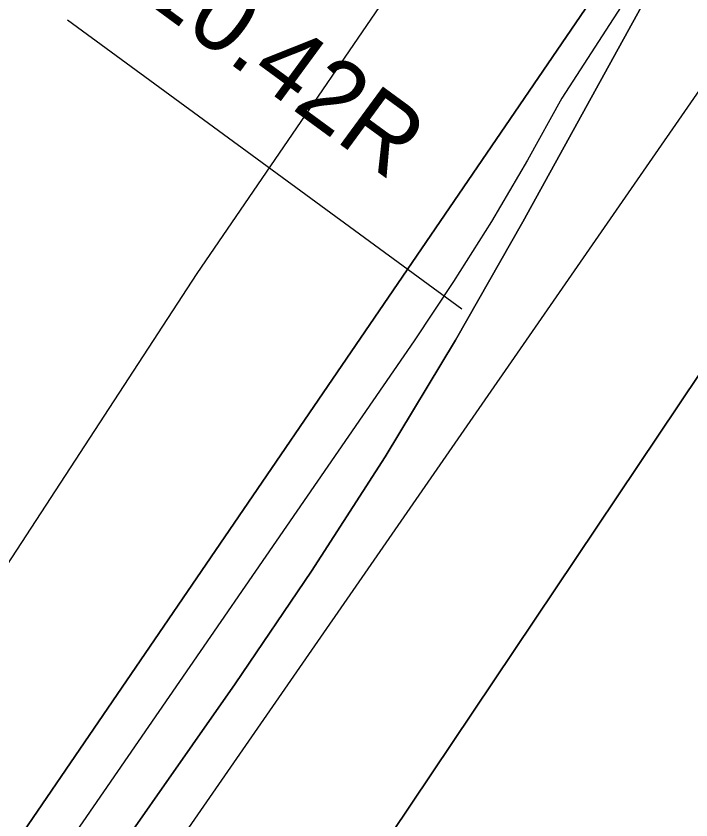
# Model space of a CAD drawing. Extents: x 3905714 to 3926767, y 183354 to 205755.
# Drawn here: x 3917508.2 to 3917901.6, y 195505 to 195973.7 of the extents above; entities that cross this region are included whole.
import ezdxf

# ---------------------------------------------------------------- set-up
doc = ezdxf.new("R2010")
doc.units = 0
for name, color, linetype in [('V-LEVE-TOET', 7, 'Continuous'), ('V-STRM-FMON', 7, 'Continuous'), ('V-TOPO-DPTH', 7, 'Continuous'), ('V-TOPO-MINR', 7, 'Continuous')]:
    doc.layers.add(name, color=color, linetype=linetype)

msp = doc.modelspace()

# ---------------------------------------------------------------- linework, layer by layer
at = {"layer": 'V-LEVE-TOET'}
msp.add_line((3917768.1, 195802.89), (3917538.23, 195971.23), dxfattribs=at)
at = {"layer": 'V-TOPO-DPTH'}
for points in [[(3917247.02, 195119.32), (3917257.29, 195131.51), (3917268.63, 195145.5), (3917289.76, 195172.33), (3917291.46, 195174.6), (3917294.14, 195178.5), (3917839.87, 195977.79), (3917842.59, 195981.91), (3917845.22, 195986.09), (3917847.71, 195990.35), (3917850.11, 195994.66), (3917854.03, 196001.98), (3918290.41, 196674.45)], [(3918079.94, 196283.36), (3917887.18, 196004.78), (3917885.91, 196002.88), (3917884.68, 196000.96), (3917882.41, 195997), (3917880.23, 195992.97), (3917879.14, 195990.97), (3917878.04, 195988.96), (3917803.64, 195853.71), (3917764.25, 195784.76), (3917723.41, 195716.72), (3917680.39, 195650.03), (3917635.91, 195584.24), (3917341.29, 195163.26), (3917339.38, 195160.54), (3917337.47, 195157.83), (3917335.55, 195155.11), (3917333.63, 195152.4), (3917331.71, 195149.69), (3917329.79, 195146.98), (3917327.88, 195144.26), (3917325.97, 195141.55), (3917283.94, 195081.5)], [(3917283.94, 195081.5), (3917325.97, 195141.55), (3917327.88, 195144.26), (3917329.79, 195146.98), (3917331.71, 195149.69), (3917333.63, 195152.4), (3917335.55, 195155.11), (3917337.47, 195157.83), (3917339.38, 195160.54), (3917341.29, 195163.26), (3917635.91, 195584.24), (3917680.39, 195650.03), (3917723.41, 195716.72), (3917764.25, 195784.76), (3917803.64, 195853.71), (3917878.04, 195988.96), (3917879.14, 195990.97), (3917880.23, 195992.97), (3917882.41, 195997), (3917884.68, 196000.96), (3917885.91, 196002.88), (3917887.18, 196004.78), (3918079.94, 196283.36)], [(3917936.33, 195973.56), (3917352.65, 195130.58), (3917350.21, 195128.35), (3917348.09, 195125.68), (3917311.05, 195064.67)], [(3917936.33, 195973.56), (3917352.65, 195130.58), (3917350.21, 195128.35), (3917348.09, 195125.68), (3917311.05, 195064.67), (3917394.76, 195009.1)], [(3917211.54, 194726.12), (3917440.81, 195080.23), (3917443.87, 195084.59), (3917447.13, 195088.78), (3917450.7, 195092.71), (3917454.46, 195096.48), (3917461.2, 195102.72), (3917461.73, 195103.25), (3917463.16, 195104.98), (3917478.38, 195126.86), (3917486.38, 195138.43), (3917494.35, 195150.04), (3917502.26, 195161.68), (3917510.12, 195173.35), (3917990.88, 195890.77)], [(3917394.76, 195009.1), (3917440.81, 195080.23), (3917443.87, 195084.59), (3917447.13, 195088.78), (3917450.7, 195092.71), (3917454.46, 195096.48), (3917461.2, 195102.72), (3917461.73, 195103.25), (3917463.16, 195104.98), (3917478.38, 195126.86), (3917486.38, 195138.43), (3917494.35, 195150.04), (3917502.26, 195161.68), (3917510.12, 195173.35), (3917990.88, 195890.77)]]:
    msp.add_lwpolyline(points, dxfattribs=at)
at = {"layer": 'V-TOPO-MINR'}
for points in [[(3917170.81, 195157.46), (3917352.14, 195422.16), (3917613.73, 195823.67), (3917768.3, 196049.71), (3917979.36, 196326.3), (3918356.88, 196808.12), (3918386.6, 196840.83), (3918609.55, 197165.01), (3918847.36, 197501.09), (3918954.37, 197652.77), (3918978.15, 197688.46)], [(3918290.41, 196674.45), (3917854.03, 196001.98), (3917850.11, 195994.66), (3917847.71, 195990.35), (3917845.22, 195986.09), (3917842.59, 195981.91), (3917839.87, 195977.79), (3917294.14, 195178.5), (3917291.46, 195174.6), (3917289.76, 195172.33), (3917268.63, 195145.5), (3917257.29, 195131.51), (3917247.02, 195119.32)], [(3918187.77, 196484.59), (3917826.38, 195925.85), (3917806.25, 195889.63), (3917785.32, 195853.9), (3917763.2, 195818.9), (3917740.27, 195784.38), (3917317.65, 195170.91), (3917316.44, 195169.15), (3917314.01, 195165.65), (3917311.57, 195162.16), (3917310.33, 195160.42), (3917307.83, 195156.97), (3917270.29, 195106.03)], [(3918079.94, 196283.36), (3917887.18, 196004.78), (3917885.91, 196002.88), (3917884.68, 196000.96), (3917882.41, 195997), (3917880.23, 195992.97), (3917879.14, 195990.97), (3917878.04, 195988.96), (3917803.64, 195853.71), (3917764.25, 195784.76), (3917723.41, 195716.72), (3917680.39, 195650.03), (3917635.91, 195584.24), (3917341.29, 195163.26), (3917339.38, 195160.54), (3917337.47, 195157.83), (3917335.55, 195155.11), (3917333.63, 195152.4), (3917331.71, 195149.69), (3917329.79, 195146.98), (3917327.88, 195144.26), (3917325.97, 195141.55), (3917283.94, 195081.5)], [(3917936.33, 195973.56), (3917352.65, 195130.58), (3917350.21, 195128.35), (3917348.09, 195125.68), (3917311.05, 195064.67)], [(3917990.88, 195890.77), (3917510.12, 195173.35), (3917502.26, 195161.68), (3917494.35, 195150.04), (3917486.38, 195138.43), (3917478.38, 195126.86), (3917463.16, 195104.98), (3917461.73, 195103.25), (3917461.2, 195102.72), (3917454.46, 195096.48), (3917450.7, 195092.71), (3917447.13, 195088.78), (3917443.87, 195084.59), (3917440.81, 195080.23), (3917211.54, 194726.12)]]:
    msp.add_lwpolyline(points, dxfattribs=at)

# ---------------------------------------------------------------- texts
at = {"layer": 'V-STRM-FMON'}
msp.add_text('10.42R', height=42, rotation=323.7595, dxfattribs=at).set_placement((3917580.11, 195984.54))

doc.saveas('drawing.dxf')
